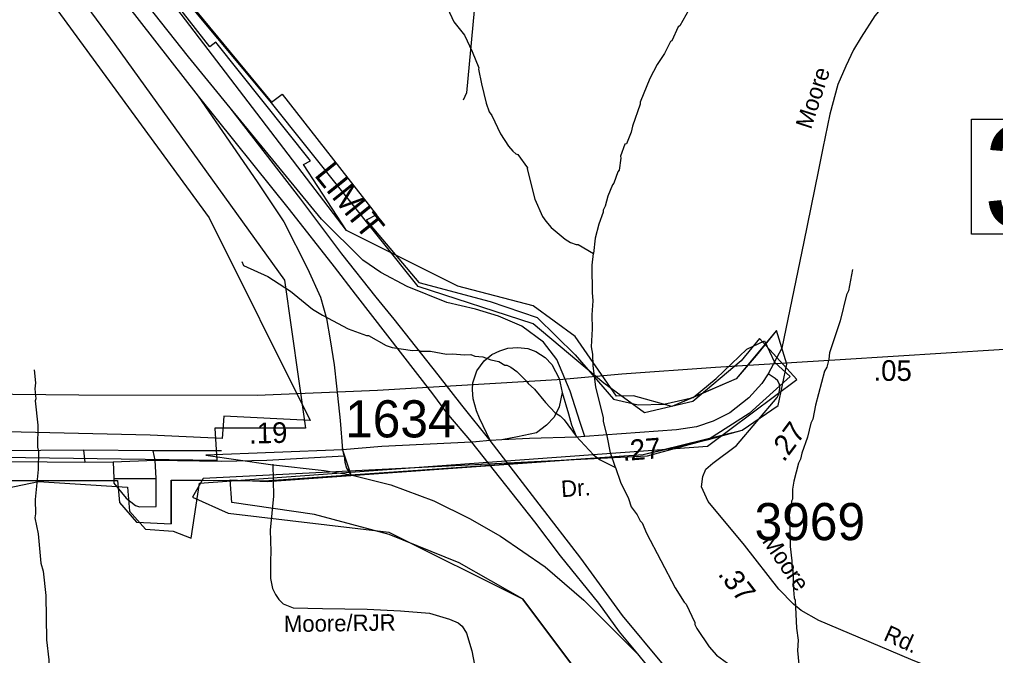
# Model space of a CAD drawing. Extents: x 1551653 to 1702041, y 811336 to 920032.
# Drawn here: x 1599233 to 1603111, y 911128 to 913655 of the extents above; entities that cross this region are included whole.
import ezdxf

# ---------------------------------------------------------------- set-up
doc = ezdxf.new("R2010")
doc.units = 0
for name, color, linetype in [('Old_Level_11', 7, 'Continuous'), ('Old_Level_17', 7, 'Continuous'), ('Old_Level_19', 7, 'Continuous'), ('Old_Level_28', 7, 'Continuous'), ('Old_Level_31', 7, 'Continuous'), ('Old_Level_32', 7, 'Continuous'), ('Old_Level_35', 7, 'Continuous'), ('Old_Level_47', 7, 'Continuous'), ('Old_Level_48', 7, 'Continuous'), ('Old_Level_49', 7, 'Continuous'), ('Old_Level_50', 7, 'Continuous'), ('Old_Level_56', 7, 'Continuous'), ('Old_Level_62', 7, 'Continuous'), ('Old_Level_8', 7, 'Continuous')]:
    doc.layers.add(name, color=color, linetype=linetype)

msp = doc.modelspace()

# ---------------------------------------------------------------- linework, layer by layer
at = {"layer": 'Old_Level_28'}
for points in [[(1600069.813, 913304.375), (1599904.736, 913507.361), (1599172.142, 914433.423), (1598325.665, 915525.92), (1598233.034, 915642.379)], [(1598286.674, 915461.548), (1599107.991, 914417.385), (1599483.275, 913942.024), (1599942.769, 913351.362)], [(1599942.769, 913351.362), (1600304.092, 912900.206), (1600482.753, 912673.111), (1600567.433, 912563.412), (1600874.293, 912167.664), (1600930.191, 912092.29), (1601029.322, 911976.428)], [(1601103.097, 911982.201), (1600990.831, 912122.692), (1600896.976, 912242.829), (1600721.459, 912464.047), (1600650.188, 912551.865), (1600513.225, 912724.432), (1600350.601, 912941.264), (1600069.813, 913304.375)], [(1601029.322, 911976.428), (1601278.871, 911658.878), (1601381.834, 911524.161), (1601533.231, 911336.197), (1601615.986, 911222.65), (1601687.991, 911134.331)], [(1602114.797, 910672.263), (1602105.157, 910685.719), (1601955.346, 910895.478), (1601628.39, 911287.267), (1601463.947, 911515.18), (1601297.475, 911729.445), (1601103.097, 911982.201)], [(1601687.991, 911134.331), (1601759.942, 911046.078), (1601883.497, 910882.647), (1602057.427, 910633.4)]]:
    msp.add_lwpolyline(points, dxfattribs=at)
at = {"layer": 'Old_Level_31'}
msp.add_line((1601047.016, 911973.855), (1601047.016, 911973.855), dxfattribs=at)
msp.add_lwpolyline([(1603016.178, 913259.664), (1603990.205, 913259.664), (1603990.205, 912802.762), (1603016.178, 912802.762), (1603016.178, 913259.664)], dxfattribs=at)
at = {"layer": 'Old_Level_32'}
for p, q in [((1601149.147, 911984.716), (1601103.097, 911982.201)), ((1600516.424, 911944.963), (1599974.05, 911924.719))]:
    msp.add_line(p, q, dxfattribs=at)
for points in [[(1601273.119, 916290.25), (1601208.331, 915657.51), (1601186.627, 915385.83), (1601158.773, 915003.888), (1601070.168, 914018.989), (1601009.171, 913363.963), (1600996.448, 913334.252)], [(1603761.508, 915336.701), (1603688.284, 915142.392), (1603607.697, 914975.899), (1603576.608, 914916.174), (1603525.474, 914833.132), (1603403.979, 914662.549), (1603175.716, 914368.017), (1602957.272, 914087.393), (1602843.141, 913938.082), (1602685.648, 913736.409), (1602631.65, 913669.321), (1602576.834, 913585.052), (1602547.381, 913535.145), (1602516.291, 913470.512), (1602484.793, 913397.288), (1602453.294, 913279.066), (1602425.068, 913144.481), (1602406.66, 913050.803), (1602348.981, 912772.224), (1602294.296, 912503.032), (1602262.511, 912349.637), (1602207.926, 912248.066)], [(1602207.926, 912248.066), (1602183.05, 912209.372), (1602130.537, 912152.713), (1602055.222, 912092.599), (1601988.89, 912059.432), (1601922.557, 912037.321), (1601843.787, 912024.884), (1601479.462, 911998.537)], [(1602912.71, 911051.314), (1602898.89, 911059.606), (1602857.087, 911078.607), (1602774.516, 911112.119), (1602408.996, 911267.586), (1602339.209, 911306.971), (1602308.806, 911331.846), (1602250.765, 911391.269), (1602113.263, 911566.083), (1601968.851, 911739.516), (1601942.595, 911798.938), (1601948.122, 911839.014), (1601960.56, 911868.035), (1601988.198, 911892.909), (1602081.479, 911962.697), (1602243.165, 912153.403), (1602250.394, 912167.206), (1602254.075, 912190.524), (1602252.44, 912204.432), (1602245.928, 912219.736), (1602236.255, 912229.41), (1602207.926, 912248.066)], [(1601446.446, 911996.177), (1601259.571, 911990.993), (1601149.147, 911984.716)], [(1601479.462, 911998.537), (1601462.954, 911997.357), (1601446.446, 911996.177)], [(1601029.322, 911976.428), (1600673.394, 911959.053), (1600516.424, 911944.963)], [(1601103.097, 911982.201), (1601046.927, 911977.411), (1601029.322, 911976.428)]]:
    msp.add_lwpolyline(points, dxfattribs=at)
at = {"layer": 'Old_Level_35'}
for p, q in [((1600522.758, 911922.019), (1600516.252, 911951.046)), ((1599487.825, 911944.039), (1599492.83, 911896.997)), ((1599772.582, 911904.003), (1599764.575, 911941.037)), ((1599193.312, 911898.804), (1599492.83, 911896.997)), ((1599492.83, 911896.997), (1599605.432, 911897.998)), ((1599605.432, 911897.998), (1599772.582, 911904.003)), ((1599605.432, 911897.998), (1599607.433, 911830.938)), ((1599776.595, 911832.008), (1599772.582, 911904.003)), ((1599772.582, 911904.003), (1600036.82, 911901.001)), ((1599607.433, 911830.938), (1599776.595, 911832.008))]:
    msp.add_line(p, q, dxfattribs=at)
for points in [[(1600035.819, 911941.037), (1599764.575, 911941.037), (1599487.825, 911944.039), (1598979.367, 911939.861)], [(1600036.82, 911901.001), (1600216.482, 911904.003), (1600522.758, 911922.019)], [(1600522.758, 911922.019), (1600525.761, 911896.997), (1600532.767, 911871.974), (1600546.786, 911849.542)], [(1600240.003, 911888.99), (1600242.505, 911761.875), (1600229.494, 911625.753), (1600232.413, 911540.855), (1600230.566, 911503.902), (1600230.566, 911433.691), (1600237.952, 911394.891), (1600250.878, 911370.871), (1600263.804, 911350.547), (1600280.422, 911333.918), (1600321.045, 911317.29), (1600437.376, 911315.442), (1600614.641, 911311.747), (1600747.59, 911306.204), (1600862.074, 911296.966), (1600941.474, 911272.947), (1600976.557, 911258.165), (1600991.329, 911245.232), (1601009.795, 911217.517), (1601030.106, 911147.306), (1601055.958, 911014.276)], [(1599607.433, 911830.938), (1599607.433, 911812.921), (1599657.478, 911752.867), (1599694.512, 911724.842), (1599709.525, 911718.837), (1599775.585, 911720.838), (1599776.595, 911832.008)]]:
    msp.add_lwpolyline(points, dxfattribs=at)
at = {"layer": 'Old_Level_47'}
msp.add_line((1600516.424, 911944.963), (1600549.712, 911846.487), dxfattribs=at)
for points in [[(1599942.769, 913351.362), (1600177.414, 913010.298), (1600283.535, 912850.977), (1600377.567, 912666.417), (1600428.89, 912551.624), (1600453.042, 912467.04), (1600468.137, 912382.456), (1600483.232, 912282.768), (1600492.289, 912198.184), (1600507.384, 912062.245), (1600516.424, 911944.963)], [(1601479.462, 911998.537), (1601460.596, 912054.005), (1601421.684, 912179.101), (1601368.624, 912304.197), (1601315.563, 912373.826), (1601229.661, 912436.903), (1601136.51, 912477.029), (1601044.539, 912504.173), (1600931.343, 912531.316), (1600773.341, 912593.864), (1600668.399, 912650.512), (1600597.651, 912698.898), (1600433.283, 912861.598), (1600069.813, 913304.375)], [(1601103.097, 911982.201), (1601060.352, 912071.16), (1601049.083, 912100.031), (1601035.994, 912147.55), (1601032.747, 912183.306), (1601033.754, 912212.145), (1601050.261, 912259.351), (1601079.74, 912299.477), (1601109.218, 912324.26), (1601141.053, 912338.422), (1601174.069, 912349.043), (1601212.98, 912352.584), (1601253.07, 912347.863), (1601284.907, 912336.061), (1601321.459, 912312.458), (1601348.579, 912284.135), (1601376.878, 912228.667), (1601389.848, 912173.2)], [(1601389.848, 912173.2), (1601376.878, 912116.553), (1601358.012, 912075.247), (1601327.355, 912043.383), (1601287.265, 912012.699), (1601211.734, 911997.233), (1601149.147, 911984.716)], [(1601389.848, 912173.2), (1601414.61, 912088.229), (1601426.401, 912044.563), (1601446.446, 911996.177)], [(1599974.05, 911924.719), (1600230.197, 911886.822), (1600443.207, 911863.774), (1600549.712, 911846.487)], [(1600549.712, 911846.487), (1600708.03, 911806.153), (1600879.117, 911743.29), (1601021.725, 911672.926), (1601144.42, 911601.849), (1601322.408, 911481.116), (1601474.969, 911348.587), (1601687.991, 911134.331)]]:
    msp.add_lwpolyline(points, dxfattribs=at)
at = {"layer": 'Old_Level_48'}
msp.add_line((1599963.434, 911831.523), (1599921.094, 911757.718), dxfattribs=at)
msp.add_line((1599963.434, 911831.523), (1599921.094, 911757.718), dxfattribs=at)
for points in [[(1599914.664, 911594.257), (1599948.133, 911812.465), (1601967.421, 911959.95), (1602321.164, 912225.423), (1602173.771, 912387.657), (1602100.075, 912299.166), (1601908.463, 912136.933), (1601716.852, 912092.687), (1601554.72, 912210.675), (1601274.673, 912446.652), (1600817.754, 912594.137), (1600229.284, 913331.305), (1599283.475, 914464.312), (1599272.163, 915556.7), (1599719.026, 915539.719), (1603152.379, 915405.356), (1603214.894, 916239.457), (1603006.512, 916229.032), (1603110.703, 916406.278)], [(1599286.895, 914474.29), (1600235.033, 913327.4), (1600276.71, 913358.68), (1600651.797, 912879.071), (1600610.12, 912858.219), (1600820.433, 912610.999), (1601103.1, 912535.186), (1601289.601, 912471.036), (1601441.134, 912322.324), (1601592.667, 912147.37), (1601691.772, 912124.044), (1601793.738, 912126.958), (1601910.302, 912153.202), (1602000.638, 912229.015), (1602123.031, 912345.651), (1602193.823, 912378.61), (1602233.568, 912293.448), (1602295.135, 912236.84)], [(1599280.184, 913833.793), (1599987.175, 912867.698), (1600388.431, 912061.548), (1600044.845, 912078.568), (1600038.041, 911990.066), (1599752.287, 912003.682), (1599010.687, 912020.701), (1598881.416, 912081.972), (1598758.95, 912075.164), (1598633.083, 911993.47), (1597983.332, 911990.066), (1597963.707, 911306.574), (1598959.015, 911290.76), (1599061.705, 911361.925), (1599045.907, 911765.194), (1599308.487, 911819.311), (1599662.049, 911796.823), (1599669.948, 911701.936), (1599733.143, 911630.771), (1599843.732, 911622.863), (1599914.664, 911594.257)], [(1602295.135, 912236.84), (1602132.532, 912089.327), (1601970.428, 911986.145), (1601727.27, 911919.813), (1599963.434, 911831.523)], [(1599921.094, 911757.718), (1600062.041, 911693.403), (1600700.962, 911618.653), (1601232.014, 911352.876), (1601431.158, 911087.098), (1601787.958, 910754.877), (1601812.851, 910779.793), (1601904.125, 910671.821), (1601547.326, 910447.571), (1601082.655, 910381.127), (1600161.613, 910314.682), (1599829.706, 910223.321), (1599506.097, 909940.933), (1599257.166, 909633.627), (1599020.683, 909355.392), (1598531.12, 909073.004), (1597618.375, 909014.865), (1597253.277, 908965.031)]]:
    msp.add_lwpolyline(points, dxfattribs=at)
at = {"layer": 'Old_Level_49'}
msp.add_line((1599835.527, 911825.502), (1599835.527, 911651.208), dxfattribs=at)
for points in [[(1599835.527, 911651.208), (1599835.527, 911825.502), (1599962.414, 911824.844), (1600204.894, 911821.866), (1601711.262, 911926.372), (1602104.854, 912023.633), (1602248.007, 912121.063), (1602282.631, 912285.655), (1602240.788, 912419.128), (1602080.95, 912228.019), (1601824.737, 912117.701), (1601672.281, 912159.737), (1601605.742, 912159.224), (1601441.597, 912395.239), (1601274.275, 912517.245), (1600974.899, 912595.78), (1600532.704, 912817.544), (1599342.479, 914373.992), (1599422.45, 915521.361), (1599949.464, 915487.253), (1603281.53, 915261.457), (1603331.973, 916236.788), (1603014.15, 916209.471), (1603069.551, 916475.645)], [(1598760.564, 914710.529), (1599611.704, 913555.653), (1600286.026, 912619.464), (1600369.483, 912030.964), (1600009.514, 912031.272), (1600016.793, 911902.704), (1598971.027, 911918.288), (1598804.218, 911980.214), (1598762.284, 911976.523), (1598634.537, 911911.521), (1597928.235, 911900.756), (1597937.257, 911389.766), (1597967.708, 911316.973), (1598945.704, 911306.208), (1599016.754, 911372.542), (1599016.754, 911775.469), (1599058.79, 911823.759), (1599622.273, 911823.759), (1599630.783, 911736.202), (1599698.45, 911657.975), (1599835.527, 911651.208)], [(1602248.007, 912121.063), (1602282.631, 912285.655), (1602240.788, 912419.128), (1602159.961, 912320.177), (1602080.95, 912228.019), (1601910.302, 912153.202), (1601824.737, 912117.701), (1601672.281, 912159.737), (1601605.742, 912159.224), (1601441.597, 912395.239), (1601274.275, 912517.245), (1600974.899, 912595.78), (1600532.704, 912817.544), (1600360.973, 913078.986), (1600388.963, 913093.954), (1600013.512, 913565.472), (1599989.521, 913547.017), (1599342.479, 914373.992)], [(1600070.107, 911826.22), (1600217.053, 911819.246), (1601711.262, 911926.372), (1601970.428, 911986.145), (1602104.854, 912023.633), (1602248.007, 912121.063)], [(1599225.356, 909680.821), (1599508.72, 910014.576), (1599710.18, 910178.21), (1599864.489, 910262.731), (1600183.381, 910336.38), (1600970.749, 910357.02), (1601189.118, 910373.205), (1601380.872, 910419.449), (1601611.462, 910501.181), (1601875.488, 910650.451), (1601779.216, 910771.227), (1601747.74, 910751.029), (1601603.281, 910933.013), (1601459.745, 911054.711), (1601431.158, 911087.098), (1601232.014, 911352.876), (1600980.712, 911496.454), (1600701.988, 911609.201), (1600405.854, 911688.234), (1600076.463, 911736.51), (1600070.107, 911826.22)]]:
    msp.add_lwpolyline(points, dxfattribs=at)
at = {"layer": 'Old_Level_50'}
msp.add_line((1601046.927, 911977.411), (1601046.927, 911977.411), dxfattribs=at)
at = {"layer": 'Old_Level_56'}
msp.add_lwpolyline([(1606329.501, 912536.824), (1606227.792, 912554.101), (1606159.846, 912558.684), (1606047.927, 912555.954), (1605692.741, 912516.145), (1604720.784, 912449.057), (1603801.188, 912394.241), (1603125.401, 912342.698), (1602494.191, 912302.828), (1601999.214, 912272.557), (1601626.957, 912246.376), (1601391.332, 912224.287), (1600655.819, 912181.742), (1600178.022, 912161.289), (1599468.281, 912162.516), (1598943.441, 912167.834), (1598095.433, 912190.333), (1597582.456, 912200.969), (1597010.572, 912200.969), (1596549.138, 912221.422), (1596046.797, 912228.786), (1595390.644, 912243.512)], dxfattribs=at)
at = {"layer": 'Old_Level_62'}
for points in [[(1600849.305, 913885.148), (1600959.212, 913646.16), (1601001.761, 913592.949), (1601032.108, 913528.152), (1601058.458, 913463.458), (1601057.125, 913458.537), (1601068.813, 913399.174), (1601086.857, 913322.587), (1601099.878, 913288.241), (1601109.516, 913273.99), (1601143.657, 913201.094), (1601176.465, 913152.189), (1601193.895, 913131.684), (1601205.583, 913121.431), (1601213.58, 913119.176), (1601252.232, 913066.17), (1601250.079, 913061.556), (1601280.939, 912941.293), (1601311.184, 912872.498), (1601324.718, 912854.146), (1601346.043, 912829.54), (1601400.895, 912782.07), (1601422.528, 912769.562), (1601444.366, 912760.95), (1601452.363, 912760.745), (1601513.981, 912726.091)], [(1601892.507, 913693.322), (1601856.93, 913630.268), (1601850.779, 913626.372), (1601825.352, 913571.111), (1601820.226, 913568.65), (1601796.03, 913519.848), (1601766.913, 913476.582), (1601737.488, 913421.32), (1601699.04, 913326.381), (1601698.835, 913318.384), (1601668.488, 913231.134), (1601663.874, 913207.246), (1601644.702, 913161.724), (1601638.653, 913159.879), (1601621.428, 913112.306), (1601622.966, 913104.925), (1601615.994, 913056.43), (1601609.843, 913050.381), (1601594.669, 913005.064), (1601589.543, 912998.81), (1601571.293, 912953.596), (1601560.323, 912913.919), (1601551.915, 912898.13), (1601551.71, 912890.133), (1601534.486, 912842.56), (1601521.055, 912786.889), (1601513.981, 912726.091)], [(1601509.06, 912675.238), (1601508.239, 912679.236), (1601513.981, 912726.091)], [(1600117.166, 912693.693), (1600123.113, 912677.596), (1600220.41, 912633.92), (1600310.223, 912576.403), (1600396.96, 912504.942), (1600436.637, 912480.336), (1600539.676, 912426.51), (1600611.239, 912399.34), (1600619.236, 912399.238), (1600690.594, 912359.97), (1600714.38, 912351.563), (1600794.146, 912340.285), (1600818.239, 912341.823), (1600826.134, 912337.722), (1600866.119, 912337.005), (1600929.89, 912325.932), (1600953.881, 912327.572), (1601001.863, 912322.753), (1601025.854, 912324.394), (1601041.746, 912318.14), (1601073.632, 912315.577), (1601105.415, 912303.068), (1601137.3, 912296.507), (1601161.086, 912282.051), (1601169.083, 912281.948), (1601184.975, 912273.643), (1601208.658, 912257.239), (1601248.028, 912218.587), (1601253.872, 912208.539), (1601279.504, 912186.086), (1601322.667, 912133.388), (1601361.935, 912092.685), (1601381.722, 912080.382), (1601397.511, 912064.08), (1601444.468, 911999.284), (1601513.263, 911926.183), (1601540.843, 911905.678), (1601600.615, 911875.535)], [(1601600.615, 911875.535), (1601581.34, 911933.052), (1601568.422, 912001.232), (1601553.351, 912057.519), (1601553.556, 912073.513), (1601523.516, 912193.981), (1601512.853, 912280.103), (1601511.623, 912326.137), (1601506.086, 912354.229), (1601509.265, 912426.202), (1601508.137, 912482.181), (1601513.058, 912538.161), (1601509.265, 912570.149), (1601509.06, 912675.238)], [(1602542.625, 912661.602), (1602527.143, 912577.018), (1602518.941, 912561.126), (1602493.31, 912457.575), (1602451.274, 912330.34), (1602448.916, 912306.349), (1602440.406, 912274.566), (1602432.102, 912258.675), (1602396.012, 912123.238), (1602385.042, 912067.464), (1602376.84, 912051.572), (1602363.922, 911995.798), (1602340.956, 911932.232), (1602336.547, 911908.241), (1602328.345, 911892.452), (1602309.173, 911820.786), (1602304.662, 911788.798), (1602304.047, 911748.813), (1602299.945, 911740.918), (1602299.638, 911724.924), (1602291.026, 911687.092), (1602294.512, 911657.052), (1602295.024, 911560.985), (1602302.099, 911504.903), (1602301.688, 911480.912), (1602305.584, 911468.814), (1602308.25, 911388.844), (1602311.736, 911356.753), (1602315.632, 911348.654), (1602319.836, 911236.593), (1602327.012, 911188.508), (1602324.449, 911148.523), (1602329.473, 911092.441)], [(1599291.626, 912263.596), (1599296.855, 912211.513), (1599294.395, 912187.522), (1599297.778, 912147.536), (1599295.625, 912139.539), (1599306.083, 912043.37), (1599304.75, 911955.403), (1599308.441, 911939.306), (1599307.313, 911867.333), (1599295.42, 911747.582), (1599296.445, 911691.603), (1599294.292, 911675.609), (1599307.21, 911611.428), (1599317.36, 911495.266), (1599326.793, 911463.073), (1599337.25, 911366.903), (1599340.429, 911190.866), (1599349.143, 911110.691), (1599348.528, 911070.705), (1599396.768, 910904.817), (1599443.846, 910742.04)], [(1601600.615, 911875.535), (1601621.428, 911816.377), (1601652.391, 911751.786), (1601663.874, 911719.593), (1601687.352, 911687.297), (1601698.938, 911663.101), (1601706.832, 911654.899), (1601724.159, 911614.606), (1601838.578, 911396.738), (1601873.642, 911340.144), (1601881.537, 911332.044), (1601916.396, 911259.456), (1601916.191, 911251.459), (1601923.983, 911235.26), (1601972.785, 911162.466), (1602002.21, 911129.965), (1602045.681, 911097.26)]]:
    msp.add_lwpolyline(points, dxfattribs=at)

# ---------------------------------------------------------------- texts
at = {"layer": 'Old_Level_11'}
for s, rotation, p in [('Moore', 71.958172, (1602377.842, 913216.075)), ('Dr.', 3.743925, (1601387.147, 911757.18)), ('Moore', 304.297581, (1602181.314, 911582.695)), ('Moore/RJR', 0.82035, (1600284.131, 911220.975)), ('Rd.', 335.747019, (1602662.02, 911191.053))]:
    msp.add_text(s, height=65.6167, rotation=rotation, dxfattribs=at).set_placement(p)
at = {"layer": 'Old_Level_17'}
for s, rotation, p in [('.05', 359.779744, (1602626.093, 912219.736)), ('.19', 1.318458, (1600146.241, 911970.123)), ('.27', 53.36485, (1602270.16, 911893.786)), ('.27', 4.402458, (1601631.368, 911900.814)), ('.37', 307.852722, (1602005.356, 911450.891))]:
    msp.add_text(s, height=82.0208, rotation=rotation, dxfattribs=at).set_placement(p)
at = {"layer": 'Old_Level_19'}
msp.add_text('LIMIT', height=98.425, rotation=308.947617, dxfattribs=at).set_placement((1600401.175, 913036.207))
at = {"layer": 'Old_Level_31'}
msp.add_text('343', height=410.1042, dxfattribs=at).set_placement((1603062.756, 912827.47))
at = {"layer": 'Old_Level_8'}
for s, p in [('1634', (1600526.817, 911994.769)), ('3969', (1602153.697, 911586.41))]:
    msp.add_text(s, height=147.6375, dxfattribs=at).set_placement(p)

doc.saveas('drawing.dxf')
